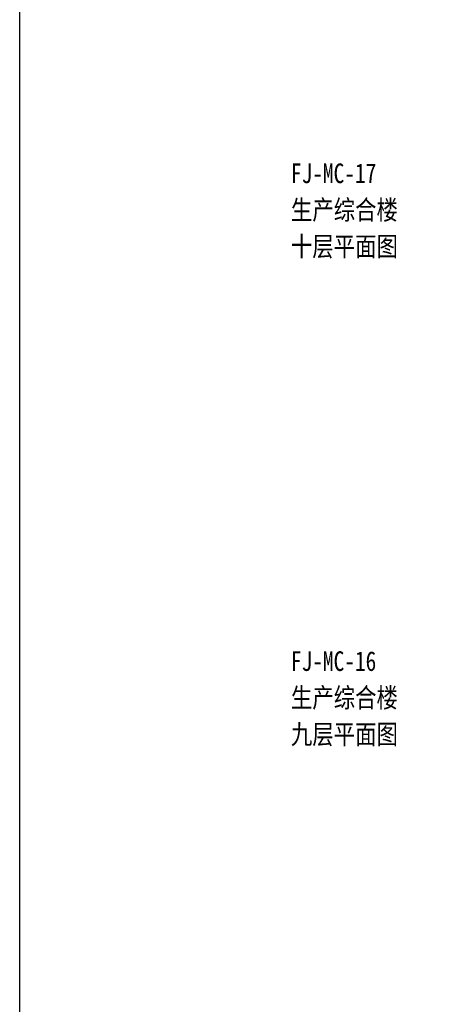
# Model space of a CAD drawing. Extents: x 797781 to 1255204, y 21234 to 1024248.
# Tile 586 of 656: x 797781 to 879306, y 626503 to 814917. Entities that reach past the tile are written whole.
import ezdxf

# ---------------------------------------------------------------- set-up
doc = ezdxf.new("R2010")
doc.units = 0
doc.header["$LTSCALE"] = 1000
doc.header["$MEASUREMENT"] = 0
doc.layers.add('PUB_TEXT', color=7, linetype='Continuous')
doc.styles.add('-黑体', font='simhei.ttf', dxfattribs={"width": 0.8})

msp = doc.modelspace()

# ---------------------------------------------------------------- linework, layer by layer
msp.add_lwpolyline([(797780.7, 1024247.6), (1067669.1, 1024247.6), (1067669.1, 21233.7), (797780.7, 21233.7)], close=True)

# ---------------------------------------------------------------- texts
at = {"layer": 'PUB_TEXT', "style": '-黑体', "width": 0.8}
for s, p in [('FJ-MC-17', (849733.5, 783649.3)), ('FJ-MC-17', (849733.5, 783649.3)), ('生产综合楼', (849733.5, 776649.3)), ('生产综合楼', (849733.5, 776649.3)), ('十层平面图', (849733.5, 769649.3)), ('十层平面图', (849733.5, 769649.3)), ('FJ-MC-16', (849733.5, 690299.1)), ('生产综合楼', (849733.5, 683299.1)), ('九层平面图', (849733.5, 676299.1))]:
    msp.add_text(s, height=3755.27, dxfattribs=at).set_placement(p)

doc.saveas('drawing.dxf')
